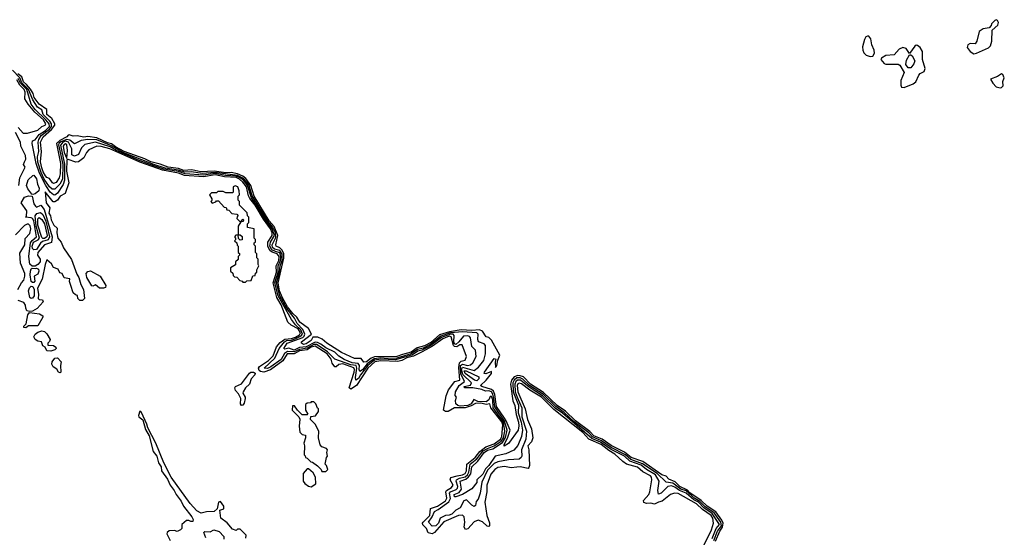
# Model space of a CAD drawing. Extents: x 2737310 to 2869991, y 870230 to 1012730.
# Tile 363 of 479: x 2793858 to 2801346, y 966518 to 970458. Entities that reach past the tile are written whole.
import ezdxf

# ---------------------------------------------------------------- set-up
doc = ezdxf.new("R2010")
doc.units = 0

msp = doc.modelspace()

# ---------------------------------------------------------------- linework, layer by layer
at = {"layer": '0CON02XD'}
for points in [[(2801115, 970198.8), (2801135, 970203.3), (2801226.1, 970243.9), (2801240.7, 970259.3), (2801250, 970295), (2801253.3, 970376.7), (2801296.7, 970415), (2801302.5, 970435), (2801295, 970452.5), (2801285, 970457.5), (2801275, 970452.5), (2801247.5, 970425), (2801247, 970413), (2801230, 970395), (2801185, 970388.8), (2801155, 970366.7), (2801136.7, 970295), (2801125, 970272.5), (2801085, 970277.5), (2801067.5, 970265), (2801062.5, 970245), (2801086.7, 970215), (2801115, 970198.8)], [(2800325, 970177.1), (2800345, 970180), (2800357.9, 970202.1), (2800356.9, 970225), (2800339.2, 970265), (2800331.7, 970311.7), (2800315, 970332.5), (2800305, 970333.3), (2800292.7, 970327.3), (2800283, 970307), (2800268.3, 970251.7), (2800270, 970225), (2800278.6, 970205), (2800296.3, 970186.3), (2800325, 970177.1)], [(2800585, 969940.8), (2800651.5, 969968.5), (2800673.8, 969985), (2800695.7, 970034.3), (2800705, 970046.7), (2800735.9, 970064.1), (2800743.3, 970085), (2800724.3, 970155), (2800722.9, 970215), (2800705, 970246), (2800685, 970262), (2800675, 970263.8), (2800664.1, 970255.9), (2800625, 970200), (2800598.3, 970238.3), (2800574.1, 970245.9), (2800545, 970233.8), (2800509.2, 970190.8), (2800445, 970183.8), (2800412.5, 970165), (2800407.5, 970155), (2800433.3, 970125), (2800445, 970120), (2800538, 970118), (2800552, 970112), (2800583.3, 970055), (2800558.1, 969995), (2800559.1, 969959.1), (2800565, 969943.3), (2800585, 969940.8)], [(2800635, 970090), (2800615, 970090), (2800596.4, 970116.4), (2800601.3, 970148.7), (2800625, 970190), (2800635, 970190), (2800645, 970181.2), (2800665.7, 970145), (2800658.3, 970121.7), (2800635, 970090)], [(2794215.4, 969545.4), (2794171, 969529), (2794154.8, 969515.2), (2794151.8, 969505), (2794184.6, 969355), (2794182.2, 969245), (2794161.9, 969205), (2794125, 969168.8), (2794105, 969168), (2794084.4, 969185), (2794044.8, 969244.8), (2794020.7, 969295), (2793995.6, 969374.4), (2793993.5, 969415), (2794002.9, 969455), (2793998.5, 969525), (2794003.5, 969545), (2794021.9, 969575), (2794085.4, 969625), (2794098.2, 969645), (2794098.8, 969665), (2794086.5, 969686.5), (2794036.9, 969735), (2794025, 969772.5), (2793992.4, 969792.4), (2793958, 969848), (2793925.4, 969925), (2793875, 969976.5), (2793858.2, 970015), (2793803.9, 970073.9)], [(2799149.7, 966490.3), (2799181.5, 966565), (2799203.2, 966595), (2799207.5, 966625), (2799198, 966648), (2799151.8, 966711.8), (2799085, 966755.6), (2799039.9, 966799.9), (2798955, 966857.9), (2798936.6, 966876.6), (2798876.9, 966905), (2798841.8, 966941.8), (2798795, 966962), (2798774.2, 966984.2), (2798740, 966995), (2798596, 967096), (2798507.1, 967125), (2798457.2, 967167.2), (2798355, 967216.4), (2798288, 967265), (2798225, 967291.5), (2798194.1, 967324.1), (2798083.5, 967405), (2798008.1, 967478.1), (2797945, 967521.8), (2797840.9, 967620.9), (2797743.3, 967685), (2797689.1, 967739.1), (2797665, 967748.5), (2797645, 967750.5), (2797619.2, 967740.8), (2797598.5, 967715), (2797590.5, 967685), (2797606.8, 967556.8), (2797622.5, 967522.5), (2797632.9, 967452.9), (2797651.9, 967395), (2797654.2, 967365.8), (2797648, 967335), (2797575, 967233.3), (2797541.7, 967211.7), (2797542, 967225), (2797567.8, 967272.2), (2797587.5, 967335), (2797558.1, 967405), (2797544.3, 967424.3), (2797482.9, 967515), (2797471.1, 967605), (2797459.9, 967629.9), (2797445, 967642.9), (2797372.5, 967665), (2797362.5, 967675), (2797405, 967714), (2797446.2, 967765), (2797445, 967780), (2797403, 967763), (2797390, 967765), (2797392.5, 967775), (2797465, 967880), (2797477.5, 967875), (2797472.5, 967855), (2797475, 967810), (2797486, 967825), (2797493, 967867), (2797508.6, 967905), (2797445, 968018.8), (2797425, 968038), (2797404, 968044), (2797377.9, 968087.9), (2797355, 968096.5), (2797295, 968092.1), (2797215, 968098.2), (2797127, 968083), (2797050.9, 968059.1), (2796985, 968001.2), (2796935.7, 967975), (2796879.2, 967960.8), (2796835, 967927.9), (2796770, 967910), (2796724.7, 967894.7), (2796555, 967891.5), (2796529.5, 967880.5), (2796495, 967854.4), (2796475, 967851.2), (2796455, 967878.8), (2796405, 967878.8), (2796305, 967924), (2796193.3, 967995), (2796157.3, 968027.3), (2796125, 968042), (2796087.5, 968042.5), (2796073.8, 968015), (2796035, 967990), (2796016.4, 967986.4), (2796000, 967995), (2796000, 968005), (2796077.5, 968065), (2796055, 968106.7), (2795988, 968155), (2795964.6, 968194.6), (2795935, 968221.4), (2795895, 968273.3), (2795855, 968340), (2795834.3, 968394.3), (2795823.9, 968455), (2795867.4, 968642.6), (2795866.2, 968675), (2795852.7, 968702.7), (2795835, 968721.1), (2795808.8, 968735), (2795804.3, 968744.3), (2795819.6, 968815), (2795793.3, 968883.3), (2795755, 968925.6), (2795640.9, 969115), (2795616.4, 969196.4), (2795577.8, 969247.8), (2795555.8, 969265.8), (2795515, 969283.2), (2795465, 969294.1), (2795425, 969291.2), (2795335.3, 969304.7), (2795235, 969299.2), (2795165.5, 969315.5), (2795105, 969310.8), (2795065, 969325.4), (2794986.7, 969335), (2794925, 969358.5), (2794856, 969375), (2794808.3, 969398.3), (2794651.4, 969455), (2794585, 969489.6), (2794555, 969513.8), (2794525, 969520.8), (2794445, 969559.1), (2794375, 969567.5), (2794344.5, 969564.5), (2794295, 969574.2), (2794265, 969570), (2794235, 969580), (2794225, 969577.5), (2794216.7, 969565), (2794162, 969538), (2794137.9, 969515), (2794167.6, 969362.4), (2794166.4, 969283.6), (2794158, 969255), (2794135, 969217.5), (2794115, 969210), (2794107.5, 969215), (2794085, 969250), (2794065, 969257.5), (2794055, 969270), (2794035, 969298.8), (2794025, 969330), (2794014.5, 969375.5), (2794022.7, 969455), (2794016.7, 969525), (2794035.6, 969565), (2794098.3, 969621.7), (2794123.8, 969655), (2794124, 969665), (2794102, 969705), (2794064.2, 969735), (2794063.1, 969775), (2794005.7, 969815), (2793967.5, 969865), (2793959.1, 969895), (2793938.9, 969928.9), (2793908.1, 969965), (2793887.1, 969985), (2793873.8, 970023.8), (2793843.5, 970045)], [(2801315, 969938.8), (2801325, 969941.2), (2801337.5, 969955), (2801333.9, 969986.1), (2801345.8, 970015), (2801335, 970041.2), (2801324.2, 970045.8), (2801295, 970026.2), (2801240, 970005), (2801257.5, 969975), (2801285, 969947.5), (2801315, 969938.8)], [(2793845, 969637.5), (2793883.9, 969593.9), (2793917.3, 969592.7), (2793995, 969616.2), (2794025, 969643.8), (2794052.5, 969655), (2794055.8, 969665), (2794037.5, 969695), (2793973.4, 969753.4), (2793921.1, 969815), (2793897.8, 969855), (2793899.4, 969905), (2793891.9, 969925), (2793858.9, 969958.9), (2793835, 970000.6)], [(2799125, 966508.8), (2799153.8, 966586.2), (2799178.6, 966615), (2799125, 966699.5), (2799061.8, 966741.8), (2799020, 966785), (2798983.6, 966803.6), (2798925, 966855.5), (2798874.7, 966874.7), (2798840.6, 966900.6), (2798815, 966910.8), (2798787.5, 966905), (2798735, 966853.3), (2798715, 966847.5), (2798710, 966875), (2798720, 966945), (2798694.2, 966995), (2798625.3, 967035.3), (2798585, 967067.3), (2798496.9, 967096.9), (2798457.5, 967135), (2798355, 967187.7), (2798275, 967243.8), (2798209.5, 967269.5), (2797985, 967462.5), (2797931.1, 967501.1), (2797834.5, 967595), (2797731.8, 967661.8), (2797667.5, 967715), (2797642.5, 967715), (2797630, 967705), (2797622.1, 967685), (2797624.6, 967625), (2797640.4, 967585), (2797676.7, 967505), (2797677.1, 967435), (2797712.5, 967325), (2797708, 967265), (2797673.3, 967183.3), (2797676.7, 967135), (2797672.5, 967125), (2797656.4, 967113.6), (2797575, 967108), (2797495, 967093.8), (2797465, 967081.2), (2797415, 967030), (2797372.7, 966937.3), (2797360, 966855), (2797345, 966810), (2797328.3, 966791.7), (2797325, 966760), (2797315, 966752.5), (2797295, 966762.5), (2797255, 966802.5), (2797235, 966796.7), (2797207, 966743), (2797174.2, 966725.8), (2797145, 966694.2), (2797125, 966685.8), (2797095, 966685.7), (2797056, 966665), (2797042.5, 966625), (2797022.5, 966605), (2796995, 966602.5), (2796966.7, 966635), (2796995.6, 966674.4), (2797011.2, 966715), (2797040.7, 966729.3), (2797121.7, 966788.3), (2797133.1, 966815), (2797125.7, 966855), (2797134.6, 966865.4), (2797177.8, 966882.2), (2797187.9, 966892.1), (2797190, 966905), (2797175.8, 966945), (2797180, 966955), (2797201.8, 966968.2), (2797245, 966978.9), (2797263.3, 966995), (2797273.6, 967015), (2797283.1, 967075), (2797333.3, 967115), (2797383.4, 967176.6), (2797415, 967195.4), (2797465, 967213.8), (2797519.2, 967250.8), (2797536, 967275), (2797547.3, 967325), (2797537.3, 967395), (2797458.7, 967505), (2797455.2, 967565.2), (2797445, 967591.2), (2797435, 967590), (2797424.4, 967565), (2797405, 967549.1), (2797342.7, 967552.7), (2797312.5, 967567.5), (2797291.9, 967535), (2797265, 967521.8), (2797206.7, 967516.7), (2797190.7, 967520.7), (2797175.6, 967535), (2797171.2, 967558.8), (2797180, 967585), (2797168.3, 967598.3), (2797171.2, 967625), (2797200.8, 967675), (2797240, 967705), (2797212.6, 967762.6), (2797211.1, 967825), (2797225, 967835.6), (2797263.8, 967826.2), (2797285, 967830), (2797305, 967847.5), (2797330, 967895), (2797323.6, 967943.6), (2797295, 967970), (2797285.9, 968035.9), (2797277.5, 968047.5), (2797265, 968051.2), (2797231.7, 968048.3), (2797198.1, 968005), (2797175, 967985.6), (2797165, 967991.4), (2797160, 968005), (2797162.5, 968055), (2797153.6, 968063.6), (2797135, 968064.7), (2797065, 968038.7), (2796977.5, 967972.5), (2796915, 967942.2), (2796885, 967934.6), (2796845, 967906.9), (2796715, 967870), (2796605, 967873.1), (2796555, 967866.9), (2796504.8, 967825.2), (2796448.5, 967755), (2796435, 967728), (2796415, 967713.3), (2796411.1, 967735), (2796422.7, 967805), (2796415.8, 967825), (2796375, 967830), (2796255, 967873.3), (2796199.5, 967929.5), (2796158.8, 967958.8), (2796115.3, 967985.3), (2796095, 967986.7), (2796045, 967959.1), (2795985, 967948.8), (2795945, 967929.1), (2795895, 967932.1), (2795872.4, 967917.6), (2795845, 967870.6), (2795768, 967815), (2795742.9, 967802.9), (2795717.5, 967805), (2795798.2, 967881.8), (2795830.6, 967955), (2795871.9, 968005), (2795886.2, 968015), (2795925, 968019.4), (2795958.7, 968031.3), (2795998.9, 968051.1), (2796008.5, 968065), (2795996.8, 968096.8), (2795954.4, 968135), (2795924.2, 968175), (2795823.3, 968355), (2795798.8, 968455), (2795822.5, 968535), (2795823.1, 968585), (2795842.2, 968625), (2795844.7, 968655), (2795835, 968682.2), (2795804.1, 968694.1), (2795775, 968706.5), (2795760, 968735), (2795766, 968764), (2795794.6, 968815), (2795778.6, 968865), (2795733.1, 968925), (2795621, 969101), (2795590.7, 969195), (2795559.2, 969235), (2795535, 969254.1), (2795505, 969266.1), (2795421.8, 969271.8), (2795345, 969286), (2795255, 969274.7), (2795115, 969284.1), (2795065, 969302.5), (2794955, 969319.7), (2794885, 969343.3), (2794765, 969386.3), (2794593.2, 969463.2), (2794545, 969488.7), (2794434.6, 969525.4), (2794353, 969507), (2794327.7, 969482.3), (2794305, 969432.5), (2794275, 969420), (2794255, 969430), (2794252.9, 969475), (2794227.8, 969525), (2794205, 969532), (2794185, 969524.6), (2794167.3, 969502.7), (2794197.3, 969357.3), (2794199.5, 969235), (2794187.4, 969202.6), (2794145, 969136.2), (2794125, 969121.2), (2794115, 969124), (2794088.6, 969145), (2794055.5, 969195), (2794008.4, 969288.4), (2793982.3, 969362.3), (2793951.2, 969515), (2793954.1, 969535.9), (2793975, 969543.8), (2794005.4, 969584.6), (2794055, 969614.5), (2794084.5, 969645), (2794081.5, 969665), (2794056.2, 969696.2), (2793975, 969774.4), (2793946, 969815), (2793910.8, 969925), (2793863.3, 969973.3), (2793845, 970010)], [(2793850, 969195), (2793857.5, 969255), (2793900, 969335), (2793887.5, 969355), (2793893.3, 969375), (2793903.8, 969395), (2793901.2, 969425), (2793866.7, 969495), (2793863.3, 969525), (2793825, 969600)], [(2799136.2, 966495), (2799163.6, 966566.4), (2799193.8, 966605), (2799189.6, 966635), (2799138.5, 966705), (2799070.3, 966750.3), (2799031.1, 966791.1), (2798993.4, 966813.4), (2798925, 966871.6), (2798884.8, 966884.8), (2798825, 966930.9), (2798775, 966939.2), (2798705.2, 967005.2), (2798595, 967078.8), (2798505, 967110.8), (2798465, 967146.8), (2798355, 967202), (2798283, 967253), (2798213, 967283), (2798185, 967312.7), (2798075, 967396.8), (2797998.3, 967468.3), (2797935, 967513.8), (2797840.9, 967605), (2797735.5, 967675), (2797685, 967722.7), (2797665, 967732.3), (2797638.7, 967731.3), (2797617.5, 967715), (2797608.2, 967695), (2797609.6, 967625), (2797650, 967525), (2797648.9, 967465), (2797672.5, 967395), (2797681.4, 967335), (2797673.8, 967285), (2797645, 967217.5), (2797615, 967182.5), (2797555, 967153.3), (2797473.6, 967136.4), (2797425.3, 967064.7), (2797399.8, 967040.2), (2797379.8, 967000.2), (2797333.6, 966956.4), (2797333.3, 966935), (2797295, 966887.5), (2797225.8, 966844.2), (2797175, 966827.5), (2797165, 966827.5), (2797162.5, 966845), (2797200.5, 966859.5), (2797218, 966885), (2797208, 966945), (2797250, 966960), (2797271.8, 966978.2), (2797287.7, 967002.3), (2797295.8, 967055), (2797341.1, 967098.9), (2797388.9, 967165), (2797415, 967180.4), (2797455, 967191.8), (2797528.8, 967241.2), (2797551.5, 967278.5), (2797565.5, 967335), (2797543.4, 967403.4), (2797470.2, 967510.2), (2797464.2, 967575), (2797456.7, 967606.7), (2797445.2, 967625.2), (2797425, 967632.2), (2797400.7, 967630.7), (2797373.1, 967643.1), (2797305, 967657.1), (2797240, 967655), (2797237.5, 967665), (2797285, 967677.5), (2797293.3, 967695), (2797227.6, 967757.6), (2797218, 967795), (2797225, 967813.1), (2797315, 967788.8), (2797347.7, 967812.3), (2797386.7, 967865), (2797400, 967915), (2797399.3, 967979.3), (2797390.7, 967990.7), (2797346.4, 968006.4), (2797341.2, 968025), (2797343.3, 968065), (2797333.8, 968073.8), (2797225, 968081.8), (2797135, 968074.8), (2797060.7, 968049.3), (2796985, 967987.6), (2796925, 967957.5), (2796882.5, 967947.5), (2796835.8, 967915), (2796725, 967882.6), (2796655, 967879.5), (2796605, 967884.2), (2796552.6, 967877.4), (2796501, 967839), (2796465, 967793.3), (2796445, 967780), (2796438.6, 967795), (2796441.5, 967825), (2796432.2, 967842.2), (2796385, 967846.9), (2796325, 967871.2), (2796285, 967898), (2796255, 967927.5), (2796185, 967960), (2796147.1, 967987.1), (2796121.5, 968001.5), (2796105, 968003.6), (2796035, 967968.5), (2795985, 967961.8), (2795945, 967943.1), (2795905, 967958.8), (2795875, 967950), (2795867.5, 967955), (2795891.2, 967995), (2796010.5, 968039.5), (2796021.4, 968048.6), (2796025.6, 968065), (2796010.4, 968100.4), (2795966.9, 968145), (2795946.9, 968185), (2795889.9, 968259.9), (2795835.3, 968355), (2795810.6, 968455), (2795832.7, 968535), (2795838.2, 968585), (2795853.2, 968625), (2795853.3, 968673.3), (2795835, 968701.5), (2795795, 968711.8), (2795780, 968725), (2795777.8, 968745), (2795805, 968800), (2795803.1, 968835), (2795781, 968881), (2795743.7, 968925), (2795675, 969034.5), (2795625, 969117.1), (2795600.1, 969200.1), (2795559.3, 969249.3), (2795515, 969272.9), (2795345, 969294.4), (2795245, 969285.9), (2795165, 969298.5), (2795113.8, 969296.2), (2795065, 969313.2), (2794965, 969328.2), (2794878.1, 969355), (2794648.9, 969445), (2794555, 969498.2), (2794445, 969542.1), (2794375, 969545.6), (2794325, 969539.2), (2794275, 969513.3), (2794239.4, 969539.4), (2794215.4, 969545.4)], [(2799057.9, 966452.1), (2799120, 966575), (2799134.1, 966625.9), (2799128.9, 966665), (2799115.7, 966685), (2799051.1, 966731.1), (2799004.4, 966774.4), (2798865, 966851.2), (2798836.4, 966853.6), (2798806.4, 966843.6), (2798745, 966792.5), (2798715, 966786.2), (2798685, 966770), (2798658.3, 966778.3), (2798625, 966776.7), (2798605, 966782.5), (2798602.3, 966797.7), (2798641.2, 966845), (2798650, 966865), (2798666.4, 966956.4), (2798663.3, 966975), (2798655, 966986.7), (2798597.7, 967017.7), (2798555, 967053.3), (2798472.5, 967075), (2798444.3, 967094.3), (2798385, 967152), (2798338.5, 967178.5), (2798278.6, 967225), (2798185.4, 967265.4), (2798139.4, 967315), (2797920, 967490), (2797825, 967585.5), (2797738.2, 967638.2), (2797675, 967685.7), (2797655, 967692), (2797645, 967686.2), (2797641.9, 967675), (2797645.6, 967625), (2797702.9, 967495), (2797718.8, 967415), (2797751.2, 967345), (2797760, 967275), (2797750, 967245), (2797721.2, 967215), (2797728.8, 967185), (2797736, 967065), (2797730.7, 967049.3), (2797725, 967043.3), (2797665, 967053.8), (2797638.3, 967051.7), (2797595, 967046.7), (2797545, 967056.7), (2797495, 967048.8), (2797470, 967035), (2797440.5, 966999.5), (2797411.2, 966915), (2797410, 966865), (2797394, 966785), (2797410, 966685), (2797429.3, 966629.3), (2797430, 966605), (2797425, 966600), (2797413.6, 966603.6), (2797377.5, 966637.5), (2797345, 966650), (2797313.9, 966636.1), (2797265, 966582.5), (2797248.3, 966578.3), (2797237.5, 966595), (2797242.5, 966635), (2797237.5, 966675), (2797225, 966687.5), (2797195, 966683.3), (2797083.9, 966636.1), (2797013.3, 966555), (2796995, 966543.8), (2796965, 966553.3), (2796951.2, 966585), (2796923.1, 966613.1), (2796920, 966625), (2796926, 966635), (2796976.9, 966685), (2796982.9, 966737.1), (2797035, 966754.3), (2797095, 966796.2), (2797105.8, 966815.8), (2797098, 966865), (2797104.4, 966875.6), (2797142.7, 966897.3), (2797153.3, 966915), (2797132.5, 966955), (2797136.4, 966973.6), (2797185, 966985.7), (2797225, 966993.3), (2797245.4, 967004.6), (2797256.7, 967025), (2797257.1, 967075), (2797320.6, 967125), (2797357.5, 967172.5), (2797403.3, 967206.7), (2797465, 967230.9), (2797515, 967265.7), (2797524.5, 967285), (2797532.2, 967375), (2797525, 967397.1), (2797441.9, 967505), (2797433, 967533), (2797405, 967528.9), (2797365, 967538.5), (2797325, 967536.5), (2797291.9, 967518.1), (2797245, 967504.5), (2797165, 967503.3), (2797117, 967477), (2797097, 967477), (2797080, 967485), (2797100, 967595), (2797119.3, 967640.7), (2797167, 967703), (2797206, 967715), (2797198.3, 967811.7), (2797203.4, 967846.6), (2797215, 967859.2), (2797245, 967867.5), (2797256.4, 967893.6), (2797223.3, 967983.3), (2797205, 967984), (2797180.9, 967969.1), (2797165, 967969.5), (2797157.4, 967977.4), (2797140, 968045), (2797125, 968049.3), (2797075, 968030), (2796997, 967973), (2796919.4, 967930.6), (2796852.4, 967897.6), (2796801.4, 967885), (2796765, 967862.9), (2796733.4, 967856.6), (2796605, 967861.1), (2796558, 967855), (2796505, 967804.4), (2796420, 967675), (2796375, 967646.2), (2796364, 967655), (2796401.8, 967775), (2796404.4, 967795), (2796397.6, 967807.6), (2796315, 967837.6), (2796285.5, 967834.5), (2796265, 967816.7), (2796255, 967816.2), (2796233.6, 967843.6), (2796227.1, 967875), (2796195, 967914.5), (2796105, 967972.7), (2796075, 967966), (2796044.2, 967945.8), (2796005, 967941.2), (2795985, 967937.1), (2795945, 967915.4), (2795892.9, 967915), (2795858.7, 967861.3), (2795765, 967792.9), (2795714.3, 967774.3), (2795689.2, 967779.2), (2795678, 967788), (2795674, 967805), (2795681.7, 967818.3), (2795750, 967865), (2795785, 967900), (2795811.5, 967968.5), (2795837.8, 968002.2), (2795875, 968027.3), (2795925, 968030.8), (2795955, 968041.2), (2795985, 968058.2), (2795994, 968075), (2795975, 968105.9), (2795921.7, 968131.7), (2795896.2, 968155), (2795845, 968288.8), (2795812.5, 968342.5), (2795785.4, 968455), (2795810.4, 968535), (2795807.1, 968585), (2795828.5, 968625), (2795830, 968655), (2795816, 968675), (2795777.6, 968687.6), (2795760.9, 968700.9), (2795744.5, 968735), (2795745.4, 968764.6), (2795776.9, 968815), (2795777.1, 968835), (2795765.4, 968865), (2795710.5, 968940.5), (2795648.4, 969045), (2795607.5, 969097.5), (2795597.3, 969117.3), (2795581.8, 969185), (2795555, 969222.2), (2795530, 969245), (2795505, 969255.3), (2795415, 969262.2), (2795345, 969276.7), (2795255, 969261.5), (2795111.6, 969271.6), (2795065, 969290.4), (2794942.4, 969312.4), (2794772.1, 969372.1), (2794543.8, 969475), (2794477.7, 969492.3), (2794443.9, 969496.1), (2794383.9, 969466.1), (2794365, 969447.5), (2794344.2, 969405.8), (2794305, 969376.2), (2794285, 969372), (2794225, 969393.3), (2794215, 969390), (2794212.7, 969305), (2794230, 969215), (2794202.5, 969135), (2794165, 969113.3), (2794145, 969083.8), (2794125, 969071.2), (2794111.7, 969071.7), (2794052.5, 969147.5), (2794060, 969065), (2794086, 969025), (2794080, 968985), (2794092.5, 968965), (2794096.7, 968935), (2794116.7, 968895), (2794141.7, 968871.7), (2794140, 968835), (2794147.5, 968795), (2794174.1, 968764.1), (2794190.3, 968720.3), (2794252.4, 968632.4), (2794291.2, 968521.2), (2794307.1, 968495), (2794322.4, 968442.4), (2794342, 968405), (2794350, 968335), (2794335, 968320), (2794315, 968320), (2794300, 968335), (2794298.3, 968358.3), (2794283, 968363), (2794265, 968380), (2794246.7, 968435), (2794237.5, 968465), (2794240, 968485), (2794195, 968492.5), (2794180, 968525), (2794161.7, 968531.7), (2794149.3, 968559.3), (2794115, 968572.5), (2794099.3, 968599.3), (2794065, 968630), (2794050, 968595), (2794027.3, 968482.7), (2793992.5, 968415), (2794000, 968365), (2793997.5, 968335), (2794005, 968327.5), (2794030, 968325), (2794035, 968310), (2793990.7, 968259.3), (2793955, 968240), (2793935, 968237.5), (2793913, 968243), (2793903, 968263), (2793902.5, 968285), (2793890, 968305), (2793845, 968320)], [(2794215, 969400), (2794221.7, 969461.7), (2794215.8, 969505), (2794205, 969513.3), (2794195, 969508.8), (2794188.8, 969495), (2794195, 969447.5), (2794215, 969400)], [(2793957, 969127), (2793950.7, 969130.7), (2793919.5, 969169.5), (2793908.8, 969195), (2793921.9, 969238.1), (2793957, 969273), (2793965, 969273.3), (2793985, 969246.7), (2793992.9, 969205), (2794006.7, 969175), (2794004.3, 969155), (2793975, 969133.1), (2793957, 969127)], [(2795575, 968460), (2795585, 968470), (2795618.3, 968471.7), (2795631.7, 968508.3), (2795648.3, 968511.7), (2795651.7, 968528.3), (2795660, 968535), (2795660, 968555), (2795677.5, 968585), (2795670, 968595), (2795670, 968635), (2795660, 968645), (2795660, 968675), (2795650, 968685), (2795650, 968735), (2795640, 968745), (2795641.7, 968758.3), (2795650, 968765), (2795650, 968785), (2795640, 968795), (2795640, 968865), (2795590, 968875), (2795590, 968905), (2795600, 968915), (2795600, 968955), (2795590, 968965), (2795588.3, 968988.3), (2795530, 969045), (2795530, 969075), (2795520, 969085), (2795520, 969115), (2795530, 969125), (2795527.5, 969155), (2795516.7, 969185), (2795495, 969192.5), (2795480, 969185), (2795480, 969145), (2795475, 969140), (2795425, 969140), (2795405, 969150), (2795365, 969150), (2795355, 969140), (2795315, 969140), (2795300, 969125), (2795320, 969095), (2795318.3, 969081.7), (2795310, 969075), (2795321.7, 969061.7), (2795348.3, 969071.7), (2795355, 969080), (2795368.3, 969078.3), (2795411.7, 969031.7), (2795428.3, 969028.3), (2795431.7, 969011.7), (2795448.3, 969008.3), (2795471.7, 968981.7), (2795508.3, 968978.3), (2795520, 968965), (2795511.7, 968958.3), (2795510, 968945), (2795531.7, 968921.7), (2795540, 968920), (2795555, 968940), (2795560, 968935), (2795558.3, 968921.7), (2795540, 968920), (2795520, 968885), (2795520, 968820), (2795535, 968820), (2795548.3, 968808.3), (2795548.3, 968781.7), (2795535, 968780), (2795521.7, 968791.7), (2795520, 968820), (2795501.7, 968818.3), (2795490, 968805), (2795500, 968795), (2795498.3, 968781.7), (2795490, 968775), (2795508.3, 968758.3), (2795511.7, 968741.7), (2795520, 968735), (2795520, 968685), (2795528.3, 968678.3), (2795530, 968665), (2795520, 968655), (2795518.3, 968631.7), (2795500, 968615), (2795498.3, 968591.7), (2795461.7, 968568.3), (2795460, 968545), (2795478.3, 968528.3), (2795481.7, 968511.7), (2795491.7, 968501.7), (2795508.3, 968498.3), (2795531.7, 968471.7), (2795548.3, 968468.3), (2795555, 968460), (2795575, 968460)], [(2793975, 968582.5), (2793953, 968583), (2793935.8, 968595.8), (2793927.5, 968655), (2793939.6, 968760.4), (2793951.9, 968778.1), (2793985.6, 968805), (2793965, 968926.7), (2793955, 968944), (2793945, 968949.2), (2793902.5, 968955), (2793909.3, 968960.7), (2793912.3, 969002.3), (2793867.5, 969065), (2793895, 969106.7), (2793925, 969117.5), (2793953.3, 969113.3), (2793965.4, 969055.4), (2793977.6, 969037.6), (2793985, 969031.2), (2794017.5, 969045), (2794043.2, 969013.2), (2794104.4, 968805), (2794098.3, 968761.7), (2794045, 968743.3), (2793996, 968685), (2793994, 968665), (2794013.3, 968635), (2794013.3, 968615), (2793996.4, 968593.6), (2793975, 968582.5)], [(2793965, 968706), (2793955.6, 968715.6), (2793951.5, 968735), (2793962.2, 968765), (2793998.2, 968781.8), (2794007.3, 968795), (2793984, 968885), (2793974.2, 968965.8), (2793986.8, 968983.2), (2794015, 968990.8), (2794032.9, 968975), (2794055.3, 968925.3), (2794085.4, 968804.6), (2794075, 968783.3), (2794031.5, 968768.5), (2794015, 968755.8), (2793985, 968708.6), (2793965, 968706)], [(2794045, 968793.5), (2794033.6, 968793.6), (2794025, 968801.2), (2793994.7, 968894.7), (2793995, 968942.5), (2794005, 968951.2), (2794025, 968938), (2794047.1, 968905), (2794067.5, 968815), (2794065, 968804), (2794045, 968793.5)], [(2793842.5, 968405), (2793870, 968455), (2793890, 968475), (2793896.7, 968505), (2793896.4, 968526.4), (2793862.5, 968605), (2793858.3, 968681.7), (2793897.5, 968745), (2793898.3, 968791.7), (2793935, 968830), (2793943.3, 968865), (2793938.3, 968888.3), (2793925, 968902.5), (2793915, 968902.5), (2793895, 968892.5), (2793825, 968820)], [(2793955, 968456.7), (2793943.6, 968466.4), (2793936, 968515), (2793939.2, 968545), (2793945, 968562.5), (2793953, 968567), (2793975, 968563.3), (2793985, 968567.5), (2793999.3, 968559.3), (2794003.3, 968545), (2793995, 968520), (2793967.5, 968505), (2793973, 968467), (2793965, 968457.5), (2793955, 968456.7)], [(2794495, 968413.3), (2794464.1, 968414.1), (2794435, 968440), (2794415, 968430), (2794405, 968432.5), (2794368, 968495), (2794363.3, 968526.7), (2794375, 968542.5), (2794395, 968546.7), (2794470, 968505), (2794513.3, 968435), (2794509.3, 968420.7), (2794495, 968413.3)], [(2793945, 968336.2), (2793934.3, 968344.3), (2793924.3, 968394.3), (2793931.8, 968418.2), (2793945, 968428.8), (2793957.1, 968427.1), (2793967.5, 968405), (2793968.6, 968355), (2793955, 968338), (2793945, 968336.2)], [(2793905, 968113.3), (2793890, 968115), (2793890, 968125), (2793907, 968143), (2793918.3, 968211.7), (2793931.7, 968228.3), (2794008.3, 968218.3), (2794032.5, 968205), (2794033.3, 968195), (2793995, 968128.6), (2793923.3, 968126.7), (2793905, 968113.3)], [(2794095, 967933.8), (2794065, 967937.5), (2794050, 967965), (2794033.8, 967975), (2794022.5, 968005), (2793995, 968010.6), (2793974.7, 968024.7), (2793964.3, 968045), (2793974, 968065), (2793995, 968080), (2794025, 968090), (2794045, 968085.6), (2794065, 968065.8), (2794090, 968025), (2794085, 968007.5), (2794072.5, 967995), (2794071.7, 967981.7), (2794115, 967977.5), (2794132, 967965), (2794133.8, 967955), (2794125.6, 967944.4), (2794095, 967933.8)], [(2794165, 967770), (2794152.5, 967775), (2794138.8, 967798.8), (2794112.5, 967815), (2794102.5, 967835), (2794103.8, 967855), (2794125, 967881.2), (2794145, 967883.3), (2794172.5, 967855), (2794167.5, 967825), (2794170, 967775), (2794165, 967770)], [(2795545, 967522.5), (2795537.5, 967535), (2795538.8, 967575), (2795520.5, 967610.5), (2795498, 967635), (2795494.2, 967655.8), (2795500, 967665), (2795543.2, 967686.8), (2795605, 967768.8), (2795615, 967776.2), (2795635.8, 967775.8), (2795647.7, 967767.7), (2795645.8, 967755), (2795618, 967725), (2795605, 967683.8), (2795574.4, 967655.6), (2795556.2, 967625), (2795553.3, 967615), (2795571.2, 967585), (2795571.2, 967575), (2795565, 967540), (2795555, 967523.3), (2795545, 967522.5)], [(2797335, 967708.8), (2797316.7, 967715), (2797246.7, 967765), (2797237.5, 967785), (2797252.5, 967785), (2797349.3, 967739.3), (2797350, 967725), (2797335, 967708.8)], [(2796185, 967020), (2796200, 967035), (2796190, 967065), (2796180, 967075), (2796190, 967125), (2796197.5, 967135), (2796192.5, 967165), (2796197.5, 967185), (2796190, 967195), (2796155, 967207.5), (2796141.7, 967221.7), (2796130, 967275), (2796132.5, 967325), (2796105, 967380), (2796070, 967415), (2796071.7, 967438.3), (2796108.3, 967441.7), (2796130, 967475), (2796130, 967495), (2796121.7, 967501.7), (2796110, 967535), (2796095, 967550), (2796075, 967550), (2796068.3, 967541.7), (2796045, 967540), (2796031.7, 967528.3), (2796030, 967485), (2796050, 967455), (2796045, 967450), (2796005, 967450), (2795970, 967485), (2795948.3, 967518.3), (2795931.7, 967518.3), (2795930, 967485), (2795980, 967435), (2795987, 967417), (2795982.5, 967365), (2795988.3, 967318.3), (2796005, 967300), (2796030, 967295), (2796030, 967275), (2796017.5, 967235), (2796022.5, 967215), (2796020, 967145), (2796028.3, 967138.3), (2796030, 967125), (2796045, 967120), (2796071.7, 967091.7), (2796085, 967090), (2796123, 967063), (2796150, 967035), (2796155, 967020), (2796185, 967020)], [(2795578.3, 966511.7), (2795580, 966535), (2795535, 966580), (2795515, 966580), (2795505, 966570), (2795475, 966580), (2795435, 966627.5), (2795387.5, 966665), (2795380, 966725), (2795410, 966735), (2795410, 966755), (2795385, 966790), (2795370, 966785), (2795360, 966735), (2795336.1, 966713.9), (2795277, 966713), (2795237.5, 966702.5), (2795205, 966721.2), (2795155, 966776.7), (2795008.6, 966975), (2794954.3, 967084.3), (2794893.8, 967235), (2794831.2, 967351.2), (2794825, 967380), (2794785, 967467.5), (2794771.7, 967478.3), (2794760, 967445), (2794763.3, 967435), (2794793.3, 967413.3), (2794815, 967340), (2794841.7, 967291.7), (2794872.4, 967172.4), (2794900, 967135), (2794914.2, 967085), (2794932.5, 967055), (2794936.2, 967025), (2794980.9, 966960.9), (2795002.5, 966915), (2795032.9, 966875), (2795047.1, 966845), (2795085, 966793.8), (2795104.4, 966754.4), (2795165.6, 966675.6), (2795176.2, 966655), (2795175, 966640), (2795158.3, 966638.3), (2795145, 966647.5), (2795125, 966647.5), (2795090, 966615), (2795090, 966585), (2795080, 966575), (2795055, 966562.5), (2795035, 966570), (2794995, 966567.5), (2794980, 966555), (2794977.5, 966545), (2795002.5, 966495)], [(2796075, 966902.5), (2796110, 966925), (2796107.5, 966975), (2796089.3, 967009.3), (2796055, 967040), (2796045, 967040), (2796012.5, 967005), (2796012.5, 966945), (2796025, 966927.5), (2796055, 966907.5), (2796075, 966902.5)], [(2795273.9, 966513.9), (2795257.5, 966555), (2795265, 966562.5), (2795305, 966560), (2795335, 966576.2), (2795373.9, 966563.9), (2795410, 966525), (2795410, 966505)]]:
    msp.add_lwpolyline(points, dxfattribs=at)

doc.saveas('drawing.dxf')
